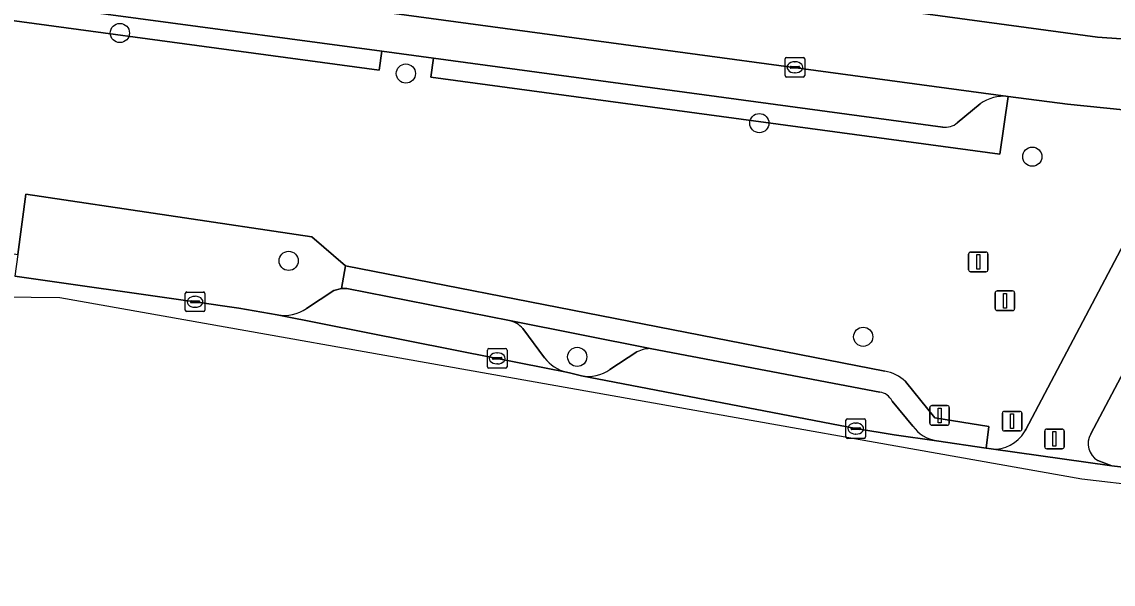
# Model space of a CAD drawing. Extents: x 161692 to 162379, y 380760 to 381678.
# Drawn here: x 162098.3 to 162153.9, y 380761.1 to 380789.8 of the extents above; entities that cross this region are included whole.
import ezdxf

# ---------------------------------------------------------------- set-up
doc = ezdxf.new("R2010")
doc.units = 0
for name, color, linetype in [('IMGEO_Afsluitpaal', 7, 'Continuous'), ('IMGEO_Berm_groen', 7, 'Continuous'), ('IMGEO_Boom', 7, 'Continuous'), ('IMGEO_Fietspad_gesloten', 7, 'Continuous'), ('IMGEO_Kolk', 7, 'Continuous'), ('IMGEO_Parkeervlak_open', 7, 'Continuous'), ('IMGEO_Rijbaan_lokaal_gesloten', 7, 'Continuous'), ('IMGEO_Verkeersbordpaal', 7, 'Continuous'), ('IMGEO_Vlaggenmast', 7, 'Continuous'), ('IMGEO_Voetpad_open', 7, 'Continuous')]:
    doc.layers.add(name, color=color, linetype=linetype)

msp = doc.modelspace()

# ---------------------------------------------------------------- linework, layer by layer
at = {"layer": 'IMGEO_Afsluitpaal'}
for p, q in [((162150.523, 380769.015), (162151.313, 380769.015)), ((162151.313, 380769.015), (162150.523, 380769.015)), ((162150.423, 380768.115), (162150.423, 380768.915)), ((162150.423, 380768.915), (162150.423, 380768.115)), ((162151.413, 380768.915), (162151.413, 380768.115)), ((162151.413, 380768.115), (162151.413, 380768.915)), ((162151.313, 380768.015), (162150.523, 380768.015)), ((162150.523, 380768.015), (162151.313, 380768.015))]:
    msp.add_line(p, q, dxfattribs=at)
msp.add_lwpolyline([(162150.843, 380768.89), (162150.993, 380768.89), (162150.993, 380768.14), (162150.843, 380768.14), (162150.843, 380768.89)], dxfattribs=at)
for centre, start, end in [((162150.523, 380768.915), 90, 180), ((162150.523, 380768.915), 90, 180), ((162151.313, 380768.915), 0, 90), ((162151.313, 380768.915), 360, 90), ((162150.523, 380768.115), 180, 270), ((162150.523, 380768.115), 180, 270), ((162151.313, 380768.115), 270, 0), ((162151.313, 380768.115), 270, 0)]:
    msp.add_arc(centre, 0.1, start, end, dxfattribs=at)
at = {"layer": 'IMGEO_Berm_groen'}
for points in [[(162156.428, 380785.077), (162151.59, 380785.565), (162148.554, 380785.952), (162148.135, 380783.016), (162119.151, 380786.933), (162119.278, 380787.901), (162116.647, 380788.256), (162116.515, 380787.303), (162090.631, 380790.789), (162090.712, 380791.588), (162090.259, 380792.137), (162088.211, 380792.43), (162087.346, 380791.882), (162087.299, 380791.241), (162068.148, 380793.843), (162068.32, 380794.75), (162058.922, 380796.188)], [(162149.397, 380768.877), (162149.43, 380768.936), (162149.462, 380768.996), (162157.039, 380783.335)], [(162093.181, 380778.61), (162097.196, 380778.057), (162098.1, 380777.914), (162098.512, 380780.987), (162113.077, 380778.81), (162114.799, 380777.323), (162142.268, 380771.968)], [(162098.512, 380780.987), (162098.1, 380777.914), (162097.951, 380776.803), (162107.129, 380775.496), (162109.361, 380775.173), (162111.316, 380774.84)], [(162112.815, 380775.16), (162114.206, 380776.071), (162114.588, 380776.182), (162114.799, 380777.323), (162113.077, 380778.81), (162098.512, 380780.987)], [(162130.409, 380773.109), (162123.148, 380774.544)], [(162123.829, 380774.131), (162124.936, 380772.642)], [(162128.271, 380772.042), (162129.645, 380772.946)], [(162126.049, 380771.911), (162126.279, 380771.865), (162126.814, 380771.733)], [(162143.33, 380771.438), (162144.819, 380769.592), (162147.575, 380769.154), (162147.431, 380768.044), (162147.693, 380768.004)]]:
    msp.add_lwpolyline(points, dxfattribs=at)
for centre, radius, start, end in [((162111.681, 380776.799), 1.993, 259.4314, 304.6693), ((162122.823, 380773.24), 1.344, 41.5244, 76.0052), ((162130.318, 380771.663), 1.449, 86.4048, 117.6823), ((162126.572, 380773.92), 2.075, 217.9924, 255.4151), ((162127.163, 380773.678), 1.976, 259.8298, 304.1179), ((162141.949, 380769.999), 1.994, 46.1675, 80.7888), ((162147.84, 380769.817), 1.819, 265.3639, 328.8904)]:
    msp.add_arc(centre, radius, start, end, dxfattribs=at)
at = {"layer": 'IMGEO_Boom'}
for centre in [(162103.303, 380789.187), (162117.875, 380787.124), (162135.881, 380784.597), (162149.788, 380782.888), (162111.901, 380777.583), (162141.174, 380773.717), (162126.604, 380772.693)]:
    msp.add_circle(centre, 0.489, dxfattribs=at)
at = {"layer": 'IMGEO_Fietspad_gesloten'}
for points in [[(162157.212, 380784.084), (162157.039, 380783.335), (162149.462, 380768.996), (162149.43, 380768.936), (162149.397, 380768.877)], [(162152.765, 380768.766), (162160.604, 380783.563)], [(162147.693, 380768.004), (162153.841, 380767.149), (162153.129, 380767.41)]]:
    msp.add_lwpolyline(points, dxfattribs=at)
for centre, radius, start, end in [((162147.84, 380769.817), 1.819, 265.3639, 328.8904), ((162153.634, 380768.273), 1, 150.4223, 239.6298)]:
    msp.add_arc(centre, radius, start, end, dxfattribs=at)
at = {"layer": 'IMGEO_Kolk'}
for p, q in [((162137.194, 380787.017), (162137.194, 380787.869)), ((162137.269, 380787.943), (162138.121, 380787.943)), ((162138.195, 380787.869), (162138.195, 380787.017)), ((162137.453, 380787.437), (162137.453, 380787.449)), ((162137.891, 380787.4), (162137.493, 380787.4)), ((162137.496, 380787.486), (162137.894, 380787.486)), ((162137.682, 380787.723), (162137.707, 380787.723)), ((162137.937, 380787.449), (162137.937, 380787.437)), ((162138.121, 380786.943), (162137.269, 380786.943)), ((162137.705, 380787.163), (162137.68, 380787.163)), ((162106.632, 380775.071), (162106.632, 380775.923)), ((162106.707, 380775.997), (162107.559, 380775.997)), ((162107.12, 380775.777), (162107.145, 380775.777)), ((162107.633, 380775.923), (162107.633, 380775.071)), ((162106.891, 380775.491), (162106.891, 380775.503)), ((162107.329, 380775.454), (162106.931, 380775.454)), ((162106.934, 380775.54), (162107.332, 380775.54)), ((162107.143, 380775.217), (162107.118, 380775.217)), ((162107.375, 380775.503), (162107.375, 380775.491)), ((162107.559, 380774.997), (162106.707, 380774.997)), ((162122.025, 380772.191), (162122.025, 380773.043)), ((162122.1, 380773.117), (162122.952, 380773.117)), ((162122.513, 380772.897), (162122.538, 380772.897)), ((162123.026, 380773.043), (162123.026, 380772.191)), ((162122.284, 380772.611), (162122.284, 380772.623)), ((162122.722, 380772.574), (162122.324, 380772.574)), ((162122.327, 380772.66), (162122.725, 380772.66)), ((162122.536, 380772.337), (162122.511, 380772.337)), ((162122.768, 380772.623), (162122.768, 380772.611)), ((162122.952, 380772.117), (162122.1, 380772.117)), ((162140.37, 380769.542), (162141.222, 380769.542)), ((162140.295, 380768.616), (162140.295, 380769.468)), ((162140.554, 380769.036), (162140.554, 380769.048)), ((162140.992, 380768.999), (162140.594, 380768.999)), ((162140.597, 380769.085), (162140.995, 380769.085)), ((162140.783, 380769.322), (162140.808, 380769.322)), ((162141.038, 380769.048), (162141.038, 380769.036)), ((162141.296, 380769.468), (162141.296, 380768.616)), ((162141.222, 380768.542), (162140.37, 380768.542)), ((162140.806, 380768.762), (162140.781, 380768.762))]:
    msp.add_line(p, q, dxfattribs=at)
for points in [[(162137.194, 380787.017), (162137.194, 380787.869)], [(162137.269, 380787.943), (162138.121, 380787.943)], [(162138.195, 380787.869), (162138.195, 380787.017)], [(162138.121, 380786.943), (162137.269, 380786.943)], [(162106.632, 380775.071), (162106.632, 380775.923)], [(162106.707, 380775.997), (162107.559, 380775.997)], [(162107.633, 380775.923), (162107.633, 380775.071)], [(162107.559, 380774.997), (162106.707, 380774.997)], [(162122.025, 380772.191), (162122.025, 380773.043)], [(162122.1, 380773.117), (162122.952, 380773.117)], [(162123.026, 380773.043), (162123.026, 380772.191)], [(162122.952, 380772.117), (162122.1, 380772.117)], [(162140.37, 380769.542), (162141.222, 380769.542)], [(162140.295, 380768.616), (162140.295, 380769.468)], [(162141.296, 380769.468), (162141.296, 380768.616)], [(162141.222, 380768.542), (162140.37, 380768.542)]]:
    msp.add_lwpolyline(points, dxfattribs=at)
for centre, radius, start, end in [((162137.271, 380787.867), 0.0765, 91.552, 178.448), ((162137.271, 380787.867), 0.0765, 91.552, 178.448), ((162138.119, 380787.867), 0.0765, 1.552, 88.448), ((162138.119, 380787.867), 0.0765, 1.552, 88.448), ((162137.493, 380787.446), 0.0403, 85.8775, 175.7526), ((162137.49, 380787.436), 0.0366, 178.938, 274.7102), ((162137.894, 380787.443), 0.043, 264.8664, 352.4533), ((162137.898, 380787.448), 0.0386, 1.7309, 96.639), ((162137.271, 380787.019), 0.0765, 181.552, 268.448), ((162137.271, 380787.019), 0.0765, 181.552, 268.448), ((162138.119, 380787.019), 0.0765, 271.552, 358.448), ((162138.119, 380787.019), 0.0765, 271.552, 358.448), ((162106.709, 380775.921), 0.0765, 91.552, 178.448), ((162106.709, 380775.921), 0.0765, 91.552, 178.448), ((162107.557, 380775.921), 0.0765, 1.552, 88.448), ((162107.557, 380775.921), 0.0765, 1.552, 88.448), ((162106.931, 380775.5), 0.0403, 85.8775, 175.7526), ((162106.928, 380775.49), 0.0366, 178.938, 274.7102), ((162107.332, 380775.497), 0.043, 264.8664, 352.4533), ((162107.336, 380775.502), 0.0386, 1.7309, 96.639), ((162106.709, 380775.073), 0.0765, 181.552, 268.448), ((162106.709, 380775.073), 0.0765, 181.552, 268.448), ((162107.557, 380775.073), 0.0765, 271.552, 358.448), ((162107.557, 380775.073), 0.0765, 271.552, 358.448), ((162122.102, 380773.041), 0.0765, 91.552, 178.448), ((162122.102, 380773.041), 0.0765, 91.552, 178.448), ((162122.95, 380773.041), 0.0765, 1.552, 88.448), ((162122.95, 380773.041), 0.0765, 1.552, 88.448), ((162122.324, 380772.62), 0.0403, 85.8775, 175.7526), ((162122.321, 380772.61), 0.0366, 178.938, 274.7102), ((162122.725, 380772.617), 0.043, 264.8664, 352.4533), ((162122.729, 380772.622), 0.0386, 1.7309, 96.639), ((162122.102, 380772.193), 0.0765, 181.552, 268.448), ((162122.102, 380772.193), 0.0765, 181.552, 268.448), ((162122.95, 380772.193), 0.0765, 271.552, 358.448), ((162122.95, 380772.193), 0.0765, 271.552, 358.448), ((162140.372, 380769.466), 0.0765, 91.552, 178.448), ((162140.372, 380769.466), 0.0765, 91.552, 178.448), ((162141.22, 380769.466), 0.0765, 1.552, 88.448), ((162141.22, 380769.466), 0.0765, 1.552, 88.448), ((162140.594, 380769.045), 0.0403, 85.8775, 175.7526), ((162140.591, 380769.035), 0.0366, 178.938, 274.7102), ((162140.995, 380769.042), 0.043, 264.8664, 352.4533), ((162140.999, 380769.047), 0.0386, 1.7309, 96.639), ((162140.372, 380768.618), 0.0765, 181.552, 268.448), ((162140.372, 380768.618), 0.0765, 181.552, 268.448), ((162141.22, 380768.618), 0.0765, 271.552, 358.448), ((162141.22, 380768.618), 0.0765, 271.552, 358.448)]:
    msp.add_arc(centre, radius, start, end, dxfattribs=at)
for centre, major_axis, ratio, start_param, end_param in [((162137.681, 380787.443), (-0.387, 0.002), 0.722429, 4.712389, 7.853982), ((162137.706, 380787.443), (-0.39, 0.002), 0.717154, 1.570796, 4.712389), ((162107.119, 380775.497), (-0.387, 0.002), 0.722429, 4.712389, 7.853982), ((162107.144, 380775.497), (-0.39, 0.002), 0.717154, 1.570796, 4.712389), ((162122.512, 380772.617), (-0.387, 0.002), 0.722429, 4.712389, 7.853982), ((162122.537, 380772.617), (-0.39, 0.002), 0.717154, 1.570796, 4.712389), ((162140.782, 380769.042), (-0.387, 0.002), 0.722429, 4.712389, 7.853982), ((162140.807, 380769.042), (-0.39, 0.002), 0.717154, 1.570796, 4.712389)]:
    msp.add_ellipse(centre, major_axis=major_axis, ratio=ratio, start_param=start_param, end_param=end_param, dxfattribs=at)
at = {"layer": 'IMGEO_Parkeervlak_open'}
for points in [[(162148.554, 380785.952), (162067.893, 380796.878)], [(162091.803, 380791.609), (162116.647, 380788.256), (162119.278, 380787.901), (162145.223, 380784.398)], [(162145.966, 380784.617), (162147.13, 380785.576)], [(162123.148, 380774.544), (162114.864, 380776.175), (162114.588, 380776.182), (162114.206, 380776.071), (162112.815, 380775.16)], [(162111.316, 380774.84), (162122.522, 380772.616), (162126.049, 380771.911)], [(162124.936, 380772.642), (162123.829, 380774.131)], [(162129.645, 380772.946), (162128.271, 380772.042)], [(162142.014, 380770.897), (162130.409, 380773.109)], [(162126.814, 380771.733), (162140.793, 380769.041), (162142.745, 380768.731), (162144.907, 380768.423)], [(162143.7, 380769.166), (162142.653, 380770.444)]]:
    msp.add_lwpolyline(points, dxfattribs=at)
for centre, radius, start, end in [((162148.328, 380783.924), 2.04, 83.6341, 125.9481), ((162145.36, 380785.302), 0.915, 261.3671, 311.4788), ((162111.681, 380776.799), 1.993, 259.4314, 304.6693), ((162122.823, 380773.24), 1.344, 41.5244, 76.0052), ((162130.318, 380771.663), 1.449, 86.4048, 117.6823), ((162126.572, 380773.92), 2.075, 217.9924, 255.4151), ((162127.163, 380773.678), 1.976, 259.8298, 304.1179), ((162141.907, 380770.069), 0.835, 26.6981, 82.6347), ((162145.231, 380770.301), 1.905, 216.5501, 260.2191)]:
    msp.add_arc(centre, radius, start, end, dxfattribs=at)
at = {"layer": 'IMGEO_Rijbaan_lokaal_gesloten'}
for points in [[(161814.137, 380834.931), (162153.114, 380788.982), (162173.589, 380787.538), (162178.941, 380786.895), (162192.055, 380785.129), (162226.418, 380780.403), (162229.289, 380780.178), (162234.771, 380780.432)], [(162234.785, 380779.843), (162234.771, 380780.432), (162229.289, 380780.178), (162226.418, 380780.403), (162192.055, 380785.129), (162178.941, 380786.895), (162173.589, 380787.538), (162153.114, 380788.982), (161814.137, 380834.931)], [(162040.702, 380800.555), (162059.025, 380798.069), (162067.893, 380796.878), (162148.554, 380785.952), (162151.59, 380785.565), (162156.428, 380785.077), (162162.526, 380784.707), (162163.99, 380784.605), (162172.96, 380783.978)], [(162022.247, 380782.773), (162063.3, 380779.137), (162094.38, 380775.785), (162100.246, 380775.712), (162152.312, 380766.476), (162155.522, 380766.113), (162195.841, 380761.556), (162225.793, 380762.232), (162235.883, 380761.117)], [(162156.934, 380766.772), (162153.841, 380767.149), (162147.693, 380768.004), (162147.431, 380768.044), (162144.907, 380768.423), (162142.745, 380768.731), (162140.793, 380769.041), (162126.814, 380771.733), (162126.279, 380771.865), (162126.049, 380771.911), (162122.522, 380772.616), (162111.316, 380774.84), (162109.361, 380775.173), (162107.129, 380775.496), (162097.951, 380776.803)]]:
    msp.add_lwpolyline(points, dxfattribs=at)
at = {"layer": 'IMGEO_Verkeersbordpaal'}
for p, q in [((162144.568, 380769.314), (162144.568, 380770.114)), ((162144.568, 380770.114), (162144.568, 380769.314)), ((162144.668, 380770.214), (162145.458, 380770.214)), ((162145.458, 380770.214), (162144.668, 380770.214)), ((162145.558, 380770.114), (162145.558, 380769.314)), ((162145.558, 380769.314), (162145.558, 380770.114)), ((162148.266, 380769.019), (162148.266, 380769.819)), ((162148.266, 380769.819), (162148.266, 380769.019)), ((162148.366, 380769.919), (162149.156, 380769.919)), ((162149.156, 380769.919), (162148.366, 380769.919)), ((162149.256, 380769.819), (162149.256, 380769.019)), ((162149.256, 380769.019), (162149.256, 380769.819)), ((162145.458, 380769.214), (162144.668, 380769.214)), ((162144.668, 380769.214), (162145.458, 380769.214)), ((162149.156, 380768.919), (162148.366, 380768.919)), ((162148.366, 380768.919), (162149.156, 380768.919))]:
    msp.add_line(p, q, dxfattribs=at)
for points in [[(162144.988, 380770.089), (162145.138, 380770.089), (162145.138, 380769.339), (162144.988, 380769.339), (162144.988, 380770.089)], [(162148.686, 380769.794), (162148.836, 380769.794), (162148.836, 380769.044), (162148.686, 380769.044), (162148.686, 380769.794)]]:
    msp.add_lwpolyline(points, dxfattribs=at)
for centre, start, end in [((162144.668, 380770.114), 90, 180), ((162144.668, 380770.114), 90, 180), ((162145.458, 380770.114), 0, 90), ((162145.458, 380770.114), 360, 90), ((162148.366, 380769.819), 90, 180), ((162148.366, 380769.819), 90, 180), ((162149.156, 380769.819), 0, 90), ((162149.156, 380769.819), 360, 90), ((162144.668, 380769.314), 180, 270), ((162144.668, 380769.314), 180, 270), ((162145.458, 380769.314), 270, 0), ((162145.458, 380769.314), 270, 0), ((162148.366, 380769.019), 180, 270), ((162148.366, 380769.019), 180, 270), ((162149.156, 380769.019), 270, 0), ((162149.156, 380769.019), 270, 0)]:
    msp.add_arc(centre, 0.1, start, end, dxfattribs=at)
at = {"layer": 'IMGEO_Vlaggenmast'}
for p, q in [((162146.54, 380777.128), (162146.54, 380777.928)), ((162146.54, 380777.928), (162146.54, 380777.128)), ((162146.64, 380778.028), (162147.43, 380778.028)), ((162147.43, 380778.028), (162146.64, 380778.028)), ((162147.53, 380777.928), (162147.53, 380777.128)), ((162147.53, 380777.128), (162147.53, 380777.928)), ((162147.43, 380777.028), (162146.64, 380777.028)), ((162146.64, 380777.028), (162147.43, 380777.028)), ((162147.898, 380775.152), (162147.898, 380775.952)), ((162147.898, 380775.952), (162147.898, 380775.152)), ((162147.998, 380776.052), (162148.788, 380776.052)), ((162148.788, 380776.052), (162147.998, 380776.052)), ((162148.888, 380775.952), (162148.888, 380775.152)), ((162148.888, 380775.152), (162148.888, 380775.952)), ((162148.788, 380775.052), (162147.998, 380775.052)), ((162147.998, 380775.052), (162148.788, 380775.052))]:
    msp.add_line(p, q, dxfattribs=at)
for points in [[(162146.96, 380777.903), (162147.11, 380777.903), (162147.11, 380777.153), (162146.96, 380777.153), (162146.96, 380777.903)], [(162148.318, 380775.927), (162148.468, 380775.927), (162148.468, 380775.177), (162148.318, 380775.177), (162148.318, 380775.927)]]:
    msp.add_lwpolyline(points, dxfattribs=at)
for centre, start, end in [((162146.64, 380777.928), 90, 180), ((162146.64, 380777.928), 90, 180), ((162147.43, 380777.928), 0, 90), ((162147.43, 380777.928), 360, 90), ((162146.64, 380777.128), 180, 270), ((162146.64, 380777.128), 180, 270), ((162147.43, 380777.128), 270, 0), ((162147.43, 380777.128), 270, 0), ((162147.998, 380775.952), 90, 180), ((162147.998, 380775.952), 90, 180), ((162148.788, 380775.952), 0, 90), ((162148.788, 380775.952), 360, 90), ((162147.998, 380775.152), 180, 270), ((162147.998, 380775.152), 180, 270), ((162148.788, 380775.152), 270, 0), ((162148.788, 380775.152), 270, 0)]:
    msp.add_arc(centre, 0.1, start, end, dxfattribs=at)
at = {"layer": 'IMGEO_Voetpad_open'}
for points in [[(162058.922, 380796.188), (162068.32, 380794.75), (162068.148, 380793.843), (162087.299, 380791.241), (162087.346, 380791.882), (162088.211, 380792.43), (162090.259, 380792.137), (162090.712, 380791.588), (162090.631, 380790.789), (162116.515, 380787.303), (162116.647, 380788.256), (162091.803, 380791.609)], [(162145.223, 380784.398), (162119.278, 380787.901), (162119.151, 380786.933), (162148.135, 380783.016), (162148.554, 380785.952)], [(162147.13, 380785.576), (162145.966, 380784.617)], [(162160.604, 380783.563), (162152.765, 380768.766)], [(162142.268, 380771.968), (162114.799, 380777.323), (162114.588, 380776.182), (162114.864, 380776.175), (162123.148, 380774.544), (162130.409, 380773.109), (162142.014, 380770.897)], [(162144.907, 380768.423), (162147.431, 380768.044), (162147.575, 380769.154), (162144.819, 380769.592), (162143.33, 380771.438)], [(162142.653, 380770.444), (162143.7, 380769.166)], [(162153.129, 380767.41), (162153.841, 380767.149), (162156.934, 380766.772)]]:
    msp.add_lwpolyline(points, dxfattribs=at)
for centre, radius, start, end in [((162148.328, 380783.924), 2.04, 83.6341, 125.9481), ((162145.36, 380785.302), 0.915, 261.3671, 311.4788), ((162141.949, 380769.999), 1.994, 46.1675, 80.7888), ((162141.907, 380770.069), 0.835, 26.6981, 82.6347), ((162145.231, 380770.301), 1.905, 216.5501, 260.2191), ((162153.634, 380768.273), 1, 150.4223, 239.6298)]:
    msp.add_arc(centre, radius, start, end, dxfattribs=at)

doc.saveas('drawing.dxf')
